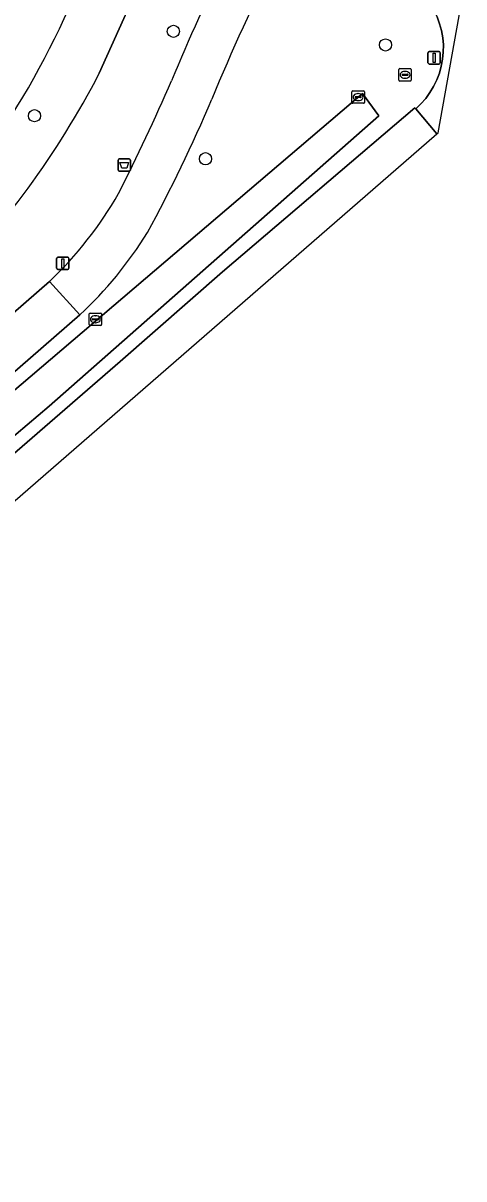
# Model space of a CAD drawing. Extents: x 155018 to 156648, y 383979 to 385733.
# Drawn here: x 156106.5 to 156142.1, y 384151.6 to 384244.7 of the extents above; entities that cross this region are included whole.
import ezdxf

# ---------------------------------------------------------------- set-up
doc = ezdxf.new("R2010")
doc.units = 0
for name, color, linetype in [('IMGEO_Afsluitpaal', 7, 'Continuous'), ('IMGEO_Afvalbak', 7, 'Continuous'), ('IMGEO_Berm_groen', 7, 'Continuous'), ('IMGEO_Boom', 7, 'Continuous'), ('IMGEO_Fietspad_gesloten', 7, 'Continuous'), ('IMGEO_Greppel_droge_sloot', 7, 'Continuous'), ('IMGEO_Groenvoorziening', 7, 'Continuous'), ('IMGEO_Kolk', 7, 'Continuous'), ('IMGEO_Lichtmast', 7, 'Continuous'), ('IMGEO_Loofbos', 7, 'Continuous'), ('IMGEO_Rijbaan_lokaal_gesloten', 7, 'Continuous'), ('IMGEO_Rioolput', 7, 'Continuous')]:
    doc.layers.add(name, color=color, linetype=linetype)

msp = doc.modelspace()

# ---------------------------------------------------------------- linework, layer by layer
at = {"layer": 'IMGEO_Afsluitpaal'}
for p, q in [((156139.155, 384241.469), (156139.155, 384242.269)), ((156139.155, 384242.269), (156139.155, 384241.469)), ((156139.255, 384242.369), (156140.045, 384242.369)), ((156140.045, 384242.369), (156139.255, 384242.369)), ((156140.145, 384242.269), (156140.145, 384241.469)), ((156140.145, 384241.469), (156140.145, 384242.269)), ((156140.045, 384241.369), (156139.255, 384241.369)), ((156139.255, 384241.369), (156140.045, 384241.369))]:
    msp.add_line(p, q, dxfattribs=at)
msp.add_lwpolyline([(156139.575, 384242.244), (156139.725, 384242.244), (156139.725, 384241.494), (156139.575, 384241.494), (156139.575, 384242.244)], dxfattribs=at)
for centre, start, end in [((156139.255, 384242.269), 90, 180), ((156139.255, 384242.269), 90, 180), ((156140.045, 384242.269), 0, 90), ((156140.045, 384242.269), 360, 90), ((156139.255, 384241.469), 180, 270), ((156139.255, 384241.469), 180, 270), ((156140.045, 384241.469), 270, 0), ((156140.045, 384241.469), 270, 0)]:
    msp.add_arc(centre, 0.1, start, end, dxfattribs=at)
at = {"layer": 'IMGEO_Afvalbak'}
for p, q in [((156114.283, 384233.734), (156115.073, 384233.734)), ((156115.073, 384233.734), (156114.283, 384233.734)), ((156114.183, 384232.834), (156114.183, 384233.634)), ((156114.183, 384233.634), (156114.183, 384232.834)), ((156115.173, 384233.634), (156115.173, 384232.834)), ((156115.173, 384232.834), (156115.173, 384233.634)), ((156115.073, 384232.734), (156114.283, 384232.734)), ((156114.283, 384232.734), (156115.073, 384232.734))]:
    msp.add_line(p, q, dxfattribs=at)
msp.add_lwpolyline([(156114.326, 384233.448), (156115.03, 384233.448), (156114.881, 384232.978), (156114.475, 384232.978), (156114.326, 384233.448)], dxfattribs=at)
for centre, start, end in [((156114.283, 384233.634), 90, 180), ((156114.283, 384233.634), 90, 180), ((156115.073, 384233.634), 0, 90), ((156115.073, 384233.634), 360, 90), ((156114.283, 384232.834), 180, 270), ((156114.283, 384232.834), 180, 270), ((156115.073, 384232.834), 270, 0), ((156115.073, 384232.834), 270, 0)]:
    msp.add_arc(centre, 0.1, start, end, dxfattribs=at)
at = {"layer": 'IMGEO_Berm_groen'}
for points in [[(156114.358, 384217.429), (156122.598, 384224.636), (156138.092, 384237.847), (156138.168, 384237.772), (156138.588, 384238.171), (156138.97, 384238.605), (156139.313, 384239.072), (156139.612, 384239.567), (156139.865, 384240.088), (156140.071, 384240.628), (156140.228, 384241.186), (156140.335, 384241.755), (156140.39, 384242.331), (156140.394, 384242.909), (156140.346, 384243.486), (156140.247, 384244.057), (156140.097, 384244.616), (156139.898, 384245.159), (156139.651, 384245.683), (156139.358, 384246.182), (156139.022, 384246.653), (156138.657, 384247.079), (156136.183, 384250), (156134.722, 384251.725)], [(156111.109, 384221.17), (156051.883, 384169.608)], [(156053.39, 384164.602), (156114.358, 384217.429)]]:
    msp.add_lwpolyline(points, dxfattribs=at)
msp.add_lwpolyline([(156091.312, 384202.215), (156105.449, 384214.778), (156133.883, 384239.009), (156135.207, 384237.19), (156108.621, 384213.824), (156092.652, 384200.288)], close=True, dxfattribs=at)
for centre, radius, start, end in [((156248.899, 384186.806), 137.28, 152.59191, 157.86288), ((156010.249, 384285.806), 121.096, 331.37439, 337.02405), ((156089.148, 384244.734), 32.211, 312.983, 328.26405)]:
    msp.add_arc(centre, radius, start, end, dxfattribs=at)
at = {"layer": 'IMGEO_Boom'}
for centre in [(156118.64, 384244), (156135.738, 384242.906), (156107.45, 384237.207), (156121.222, 384233.743)]:
    msp.add_circle(centre, 0.489, dxfattribs=at)
at = {"layer": 'IMGEO_Fietspad_gesloten'}
for points in [[(155944.17, 384076.126), (155950.186, 384081.3), (155965.578, 384094.681), (155994.251, 384119.512), (156000, 384124.635), (156029.499, 384150.16), (156038.749, 384158.19), (156043.778, 384162.504), (156045.861, 384164.259), (156051.829, 384169.568), (156051.883, 384169.608), (156111.109, 384221.17), (156108.659, 384223.86), (156042.763, 384166.503), (156027.17, 384152.885), (156000, 384129.39), (155991.959, 384122.276), (155963.177, 384097.374), (155941.474, 384078.533), (155898.524, 384041.236), (155893.97, 384037.218), (155891.267, 384034.708)], [(156108.659, 384223.86), (156111.109, 384221.17)]]:
    msp.add_lwpolyline(points, dxfattribs=at)
for centre, radius, start, end in [((156278.192, 384173.579), 172.972, 153.78047, 157.41123), ((156248.899, 384186.806), 137.28, 152.59191, 157.86288), ((155970.911, 384303.871), 160.799, 333.03337, 336.60396), ((156010.249, 384285.806), 121.096, 331.37439, 337.02405), ((156087.09, 384246.524), 31.287, 313.58245, 330.15377), ((156089.148, 384244.734), 32.211, 312.983, 328.26405)]:
    msp.add_arc(centre, radius, start, end, dxfattribs=at)
at = {"layer": 'IMGEO_Greppel_droge_sloot'}
msp.add_lwpolyline([(156092.652, 384200.288), (156108.621, 384213.824), (156135.207, 384237.19), (156133.883, 384239.009), (156105.449, 384214.778), (156091.312, 384202.215)], close=True, dxfattribs=at)
at = {"layer": 'IMGEO_Groenvoorziening'}
for points in [[(156116.864, 384250), (156112.671, 384240.62)], [(155891.267, 384034.708), (155893.97, 384037.218), (155898.524, 384041.236), (155941.474, 384078.533), (155963.177, 384097.374), (155991.959, 384122.276), (156000, 384129.39), (156027.17, 384152.885), (156042.763, 384166.503), (156108.659, 384223.86)]]:
    msp.add_lwpolyline(points, dxfattribs=at)
for centre, radius, start, end in [((156278.192, 384173.579), 172.972, 153.78047, 157.41123), ((156049.355, 384272.978), 66.639, 314.39859, 339.06205), ((156049.8, 384273.232), 70.826, 314.97096, 332.58386), ((155970.911, 384303.871), 160.799, 333.03337, 336.60396), ((156087.09, 384246.524), 31.287, 313.58245, 330.15377)]:
    msp.add_arc(centre, radius, start, end, dxfattribs=at)
at = {"layer": 'IMGEO_Kolk'}
for p, q in [((156133.026, 384238.28), (156133.026, 384239.132)), ((156133.101, 384239.206), (156133.953, 384239.206)), ((156133.285, 384238.7), (156133.285, 384238.712)), ((156133.723, 384238.663), (156133.325, 384238.663)), ((156133.328, 384238.749), (156133.726, 384238.749)), ((156133.537, 384238.426), (156133.512, 384238.426)), ((156133.514, 384238.986), (156133.539, 384238.986)), ((156133.769, 384238.712), (156133.769, 384238.7)), ((156134.027, 384239.132), (156134.027, 384238.28)), ((156133.953, 384238.206), (156133.101, 384238.206)), ((156111.859, 384220.39), (156111.859, 384221.242)), ((156111.934, 384221.316), (156112.786, 384221.316)), ((156112.118, 384220.81), (156112.118, 384220.822)), ((156112.556, 384220.773), (156112.158, 384220.773)), ((156112.161, 384220.859), (156112.559, 384220.859)), ((156112.347, 384221.096), (156112.372, 384221.096)), ((156112.602, 384220.822), (156112.602, 384220.81)), ((156112.86, 384221.242), (156112.86, 384220.39)), ((156112.786, 384220.316), (156111.934, 384220.316)), ((156112.37, 384220.536), (156112.345, 384220.536))]:
    msp.add_line(p, q, dxfattribs=at)
for points in [[(156133.026, 384238.28), (156133.026, 384239.132)], [(156133.101, 384239.206), (156133.953, 384239.206)], [(156134.027, 384239.132), (156134.027, 384238.28)], [(156133.953, 384238.206), (156133.101, 384238.206)], [(156111.859, 384220.39), (156111.859, 384221.242)], [(156111.934, 384221.316), (156112.786, 384221.316)], [(156112.86, 384221.242), (156112.86, 384220.39)], [(156112.786, 384220.316), (156111.934, 384220.316)]]:
    msp.add_lwpolyline(points, dxfattribs=at)
for centre, radius, start, end in [((156133.103, 384239.13), 0.0765, 91.55205, 178.44795), ((156133.103, 384239.13), 0.0765, 91.55205, 178.44795), ((156133.325, 384238.709), 0.0403, 85.87752, 175.75265), ((156133.322, 384238.699), 0.0366, 178.93798, 274.71019), ((156133.726, 384238.706), 0.043, 264.86636, 352.45326), ((156133.73, 384238.711), 0.0386, 1.73085, 96.63898), ((156133.951, 384239.13), 0.0765, 1.55205, 88.44795), ((156133.951, 384239.13), 0.0765, 1.55205, 88.44795), ((156133.103, 384238.282), 0.0765, 181.55205, 268.44795), ((156133.103, 384238.282), 0.0765, 181.55205, 268.44795), ((156133.951, 384238.282), 0.0765, 271.55205, 358.44795), ((156133.951, 384238.282), 0.0765, 271.55205, 358.44795), ((156111.936, 384221.24), 0.0765, 91.55205, 178.44795), ((156111.936, 384221.24), 0.0765, 91.55205, 178.44795), ((156112.158, 384220.819), 0.0403, 85.87752, 175.75265), ((156112.155, 384220.809), 0.0366, 178.93798, 274.71019), ((156112.559, 384220.816), 0.043, 264.86636, 352.45326), ((156112.563, 384220.821), 0.0386, 1.73085, 96.63898), ((156112.784, 384221.24), 0.0765, 1.55205, 88.44795), ((156112.784, 384221.24), 0.0765, 1.55205, 88.44795), ((156111.936, 384220.392), 0.0765, 181.55205, 268.44795), ((156111.936, 384220.392), 0.0765, 181.55205, 268.44795), ((156112.784, 384220.392), 0.0765, 271.55205, 358.44795), ((156112.784, 384220.392), 0.0765, 271.55205, 358.44795)]:
    msp.add_arc(centre, radius, start, end, dxfattribs=at)
for centre, major_axis, ratio, start_param, end_param in [((156133.513, 384238.706), (-0.387, 0.002), 0.722429, 4.712389, 7.853982), ((156133.538, 384238.706), (-0.39, 0.002), 0.717154, 1.570796, 4.712389), ((156112.346, 384220.816), (-0.387, 0.002), 0.722429, 4.712389, 7.853982), ((156112.371, 384220.816), (-0.39, 0.002), 0.717154, 1.570796, 4.712389)]:
    msp.add_ellipse(centre, major_axis=major_axis, ratio=ratio, start_param=start_param, end_param=end_param, dxfattribs=at)
at = {"layer": 'IMGEO_Lichtmast'}
for p, q in [((156109.235, 384224.92), (156109.235, 384225.72)), ((156109.235, 384225.72), (156109.235, 384224.92)), ((156109.335, 384225.82), (156110.125, 384225.82)), ((156110.125, 384225.82), (156109.335, 384225.82)), ((156110.225, 384225.72), (156110.225, 384224.92)), ((156110.225, 384224.92), (156110.225, 384225.72)), ((156110.125, 384224.82), (156109.335, 384224.82)), ((156109.335, 384224.82), (156110.125, 384224.82))]:
    msp.add_line(p, q, dxfattribs=at)
msp.add_lwpolyline([(156109.655, 384225.695), (156109.805, 384225.695), (156109.805, 384224.945), (156109.655, 384224.945), (156109.655, 384225.695)], dxfattribs=at)
for centre, start, end in [((156109.335, 384225.72), 90, 180), ((156109.335, 384225.72), 90, 180), ((156110.125, 384225.72), 0, 90), ((156110.125, 384225.72), 360, 90), ((156109.335, 384224.92), 180, 270), ((156109.335, 384224.92), 180, 270), ((156110.125, 384224.92), 270, 0), ((156110.125, 384224.92), 270, 0)]:
    msp.add_arc(centre, 0.1, start, end, dxfattribs=at)
at = {"layer": 'IMGEO_Loofbos'}
msp.add_lwpolyline([(156112.671, 384240.62), (156116.864, 384250)], dxfattribs=at)
for centre, radius, start, end in [((156049.355, 384272.978), 66.639, 314.39859, 339.06205), ((156049.8, 384273.232), 70.826, 314.97096, 332.58386)]:
    msp.add_arc(centre, radius, start, end, dxfattribs=at)
at = {"layer": 'IMGEO_Rijbaan_lokaal_gesloten'}
for points in [[(156139.86, 384235.737), (156139.964, 384235.827), (156142.05, 384247.358)], [(156139.898, 384245.159), (156140.097, 384244.616), (156140.247, 384244.057), (156140.346, 384243.486), (156140.394, 384242.909), (156140.39, 384242.331), (156140.335, 384241.755), (156140.228, 384241.186), (156140.071, 384240.628), (156139.865, 384240.088), (156139.612, 384239.567), (156139.313, 384239.072), (156138.97, 384238.605), (156138.588, 384238.171), (156138.168, 384237.772), (156139.86, 384235.737)], [(156003.602, 384117.465), (156047.548, 384155.61), (156046.399, 384156.93), (156049.433, 384159.538), (156050.552, 384158.217), (156092.743, 384194.839), (156091.594, 384196.173), (156094.573, 384198.84), (156095.759, 384197.457), (156139.86, 384235.737), (156138.168, 384237.772), (156138.092, 384237.847), (156122.598, 384224.636), (156114.358, 384217.429), (156053.39, 384164.602), (156050.01, 384161.507), (156046.255, 384158.277), (156042.459, 384154.994), (156032.747, 384146.463)]]:
    msp.add_lwpolyline(points, dxfattribs=at)
at = {"layer": 'IMGEO_Rioolput'}
for p, q in [((156136.807, 384240.072), (156136.807, 384240.924)), ((156136.882, 384240.998), (156137.734, 384240.998)), ((156137.066, 384240.492), (156137.066, 384240.504)), ((156137.504, 384240.455), (156137.106, 384240.455)), ((156137.109, 384240.541), (156137.507, 384240.541)), ((156137.318, 384240.218), (156137.293, 384240.218)), ((156137.295, 384240.778), (156137.32, 384240.778)), ((156137.55, 384240.504), (156137.55, 384240.492)), ((156137.808, 384240.924), (156137.808, 384240.072)), ((156137.734, 384239.998), (156136.882, 384239.998))]:
    msp.add_line(p, q, dxfattribs=at)
for points in [[(156136.807, 384240.072), (156136.807, 384240.924)], [(156136.882, 384240.998), (156137.734, 384240.998)], [(156137.808, 384240.924), (156137.808, 384240.072)], [(156137.734, 384239.998), (156136.882, 384239.998)]]:
    msp.add_lwpolyline(points, dxfattribs=at)
for centre, radius, start, end in [((156136.884, 384240.922), 0.0765, 91.55205, 178.44795), ((156136.884, 384240.922), 0.0765, 91.55205, 178.44795), ((156137.106, 384240.501), 0.0403, 85.87752, 175.75265), ((156137.103, 384240.491), 0.0366, 178.93798, 274.71019), ((156137.507, 384240.498), 0.043, 264.86636, 352.45326), ((156137.511, 384240.503), 0.0386, 1.73085, 96.63898), ((156137.732, 384240.922), 0.0765, 1.55205, 88.44795), ((156137.732, 384240.922), 0.0765, 1.55205, 88.44795), ((156136.884, 384240.074), 0.0765, 181.55205, 268.44795), ((156136.884, 384240.074), 0.0765, 181.55205, 268.44795), ((156137.732, 384240.074), 0.0765, 271.55205, 358.44795), ((156137.732, 384240.074), 0.0765, 271.55205, 358.44795)]:
    msp.add_arc(centre, radius, start, end, dxfattribs=at)
for centre, major_axis, ratio, start_param, end_param in [((156137.294, 384240.498), (-0.387, 0.002), 0.722429, 4.712389, 7.853982), ((156137.319, 384240.498), (-0.39, 0.002), 0.717154, 1.570796, 4.712389)]:
    msp.add_ellipse(centre, major_axis=major_axis, ratio=ratio, start_param=start_param, end_param=end_param, dxfattribs=at)

doc.saveas('drawing.dxf')
